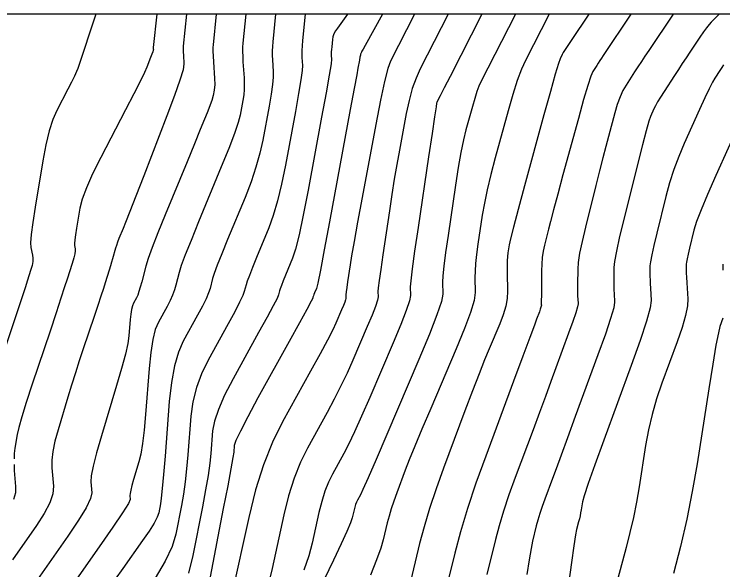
# Model space of a CAD drawing. Extents: x 2082232 to 2083549, y 592624 to 593832.
# Drawn here: x 2083104.06 to 2083139.94, y 593803.85 to 593831.98 of the extents above; entities that cross this region are included whole.
import ezdxf

# ---------------------------------------------------------------- set-up
doc = ezdxf.new("R2010")
doc.units = 0
for name, color, linetype in [('DT_X_Contour_Major', 7, 'Continuous'), ('DT_X_Contour_Minor', 7, 'Continuous'), ('DT_X_TIN_Hull', 7, 'Continuous')]:
    doc.layers.add(name, color=color, linetype=linetype)

msp = doc.modelspace()

# ---------------------------------------------------------------- linework, layer by layer
at = {"layer": 'DT_X_Contour_Major'}
for points in [[(2083108.203, 593831.978), (2083107.283, 593829.233), (2083107.219, 593829.07), (2083107.115, 593828.84), (2083106.968, 593828.542), (2083106.781, 593828.176), (2083106.227, 593827.109), (2083106.026, 593826.649), (2083105.841, 593826.07), (2083105.672, 593825.372), (2083105.518, 593824.555), (2083105.127, 593822.215), (2083105.002, 593821.43), (2083104.923, 593820.827), (2083104.888, 593820.407), (2083104.898, 593820.169), (2083104.984, 593819.78), (2083105.004, 593819.625), (2083104.999, 593819.452), (2083104.968, 593819.26), (2083104.911, 593819.049), (2083104.727, 593818.463), (2083104.636, 593818.179), (2083104.5, 593817.765), (2083104.32, 593817.222), (2083104.095, 593816.549), (2083103.437, 593814.584)], [(2083117.298, 593831.978), (2083117.155, 593830.576), (2083117.136, 593830.347), (2083117.127, 593830.12), (2083117.128, 593829.894), (2083117.138, 593829.669), (2083117.178, 593829.072), (2083117.177, 593828.795), (2083117.141, 593828.412), (2083117.072, 593827.923), (2083116.969, 593827.329), (2083116.65, 593825.604), (2083116.504, 593824.937), (2083116.305, 593824.232), (2083116.053, 593823.489), (2083115.749, 593822.706), (2083114.867, 593820.569), (2083114.571, 593819.845), (2083114.347, 593819.274), (2083114.193, 593818.858), (2083114.11, 593818.595), (2083113.984, 593818.1), (2083113.909, 593817.876), (2083113.777, 593817.575), (2083113.59, 593817.197), (2083113.346, 593816.743), (2083112.622, 593815.429), (2083112.374, 593814.868), (2083112.174, 593814.172), (2083112.021, 593813.34), (2083111.916, 593812.372), (2083111.7, 593809.612), (2083111.625, 593808.684), (2083111.562, 593807.972), (2083111.51, 593807.476), (2083111.471, 593807.195), (2083111.381, 593806.733), (2083111.305, 593806.515), (2083111.144, 593806.209), (2083110.898, 593805.814), (2083110.567, 593805.331), (2083109.571, 593803.925), (2083109.182, 593803.375)], [(2083126.041, 593831.978), (2083124.623, 593829.215), (2083124.41, 593828.745), (2083124.221, 593828.21), (2083124.056, 593827.611), (2083123.914, 593826.946), (2083123.567, 593825.088), (2083123.437, 593824.374), (2083123.309, 593823.626), (2083123.183, 593822.844), (2083123.058, 593822.027), (2083122.727, 593819.805), (2083122.619, 593819.062), (2083122.542, 593818.503), (2083122.496, 593818.127), (2083122.482, 593817.934), (2083122.488, 593817.663), (2083122.455, 593817.494), (2083122.353, 593817.189), (2083122.182, 593816.749), (2083121.941, 593816.174), (2083121.208, 593814.46), (2083120.921, 593813.813), (2083120.608, 593813.158), (2083120.271, 593812.494), (2083119.91, 593811.822), (2083118.912, 593810.018), (2083118.557, 593809.299), (2083118.239, 593808.495), (2083117.959, 593807.604), (2083117.716, 593806.629), (2083117.117, 593803.912), (2083116.889, 593802.956)], [(2083135.289, 593831.978), (2083133.889, 593829.891), (2083133.799, 593829.757), (2083133.714, 593829.629), (2083133.633, 593829.506), (2083133.557, 593829.388), (2083133.358, 593829.082), (2083133.257, 593828.847), (2083133.101, 593828.373), (2083132.891, 593827.659), (2083132.626, 593826.705), (2083131.849, 593823.842), (2083131.584, 593822.865), (2083131.374, 593822.082), (2083131.218, 593821.491), (2083131.116, 593821.093), (2083130.917, 593820.29), (2083130.851, 593819.983), (2083130.803, 593819.662), (2083130.773, 593819.328), (2083130.762, 593818.981), (2083130.755, 593818.039), (2083130.753, 593817.727), (2083130.752, 593817.499), (2083130.752, 593817.355), (2083130.752, 593817.293), (2083130.755, 593817.241), (2083130.75, 593817.206), (2083130.731, 593817.141), (2083130.699, 593817.045), (2083130.653, 593816.918), (2083130.514, 593816.539), (2083130.403, 593816.237), (2083130.171, 593815.614), (2083129.82, 593814.672), (2083129.349, 593813.408), (2083127.935, 593809.613), (2083127.439, 593808.238), (2083127.013, 593806.958), (2083126.655, 593805.775), (2083126.367, 593804.688), (2083125.689, 593801.917)], [(2083139.943, 593819.327), (2083139.936, 593819.235), (2083139.936, 593819.163), (2083139.942, 593819.014)], [(2083139.95, 593816.59), (2083139.795, 593816.166), (2083139.716, 593815.85), (2083139.595, 593815.218), (2083139.434, 593814.271), (2083139.231, 593813.009), (2083138.635, 593809.224), (2083138.393, 593807.812), (2083138.115, 593806.417), (2083137.8, 593805.038), (2083137.449, 593803.675)]]:
    msp.add_lwpolyline(points, dxfattribs=at)
at = {"layer": 'DT_X_Contour_Minor'}
for points in [[(2083112.783, 593831.978), (2083112.618, 593830.364), (2083112.613, 593830.288), (2083112.614, 593830.186), (2083112.618, 593830.058), (2083112.627, 593829.904), (2083112.658, 593829.457), (2083112.612, 593829.168), (2083112.454, 593828.635), (2083112.182, 593827.859), (2083111.797, 593826.839), (2083110.619, 593823.795), (2083110.223, 593822.772), (2083109.917, 593821.987), (2083109.702, 593821.439), (2083109.578, 593821.129), (2083109.367, 593820.619), (2083109.295, 593820.438), (2083109.235, 593820.277), (2083109.187, 593820.136), (2083109.153, 593820.015), (2083109.077, 593819.719), (2083109.043, 593819.591), (2083108.997, 593819.432), (2083108.94, 593819.24), (2083108.87, 593819.017), (2083108.669, 593818.377), (2083108.578, 593818.091), (2083108.454, 593817.711), (2083108.298, 593817.239), (2083108.109, 593816.674), (2083107.562, 593815.042), (2083107.359, 593814.43), (2083107.162, 593813.817), (2083106.969, 593813.202), (2083106.781, 593812.587), (2083106.287, 593810.946), (2083106.128, 593810.364), (2083106.023, 593809.848), (2083105.972, 593809.4), (2083105.973, 593809.019), (2083106.049, 593808.092), (2083106.017, 593807.706), (2083105.863, 593807.245), (2083105.588, 593806.709), (2083105.192, 593806.096), (2083103.974, 593804.362)], [(2083111.278, 593831.978), (2083111.105, 593830.293), (2083111.105, 593830.285), (2083111.105, 593830.274), (2083111.105, 593830.26), (2083111.106, 593830.244), (2083111.11, 593830.196), (2083111.102, 593830.157), (2083111.076, 593830.077), (2083111.032, 593829.955), (2083110.97, 593829.792), (2083110.78, 593829.301), (2083110.659, 593829.027), (2083110.439, 593828.575), (2083110.119, 593827.942), (2083109.701, 593827.131), (2083108.451, 593824.728), (2083108.034, 593823.892), (2083107.717, 593823.186), (2083107.502, 593822.611), (2083107.387, 593822.165), (2083107.218, 593821.151), (2083107.164, 593820.81), (2083107.13, 593820.549), (2083107.115, 593820.367), (2083107.119, 593820.264), (2083107.156, 593820.095), (2083107.157, 593820.002), (2083107.13, 593819.85), (2083107.076, 593819.638), (2083106.995, 593819.366), (2083106.743, 593818.563), (2083106.618, 593818.173), (2083106.432, 593817.606), (2083106.185, 593816.861), (2083105.877, 593815.939), (2083104.974, 593813.245), (2083104.672, 593812.328), (2083104.445, 593811.599), (2083104.292, 593811.057), (2083104.213, 593810.702), (2083104.103, 593810.007), (2083104.069, 593809.741), (2083104.053, 593809.464)], [(2083114.288, 593831.978), (2083114.13, 593830.434), (2083114.122, 593830.292), (2083114.123, 593830.099), (2083114.131, 593829.857), (2083114.149, 593829.564), (2083114.206, 593828.719), (2083114.213, 593828.412), (2083114.193, 593828.126), (2083114.144, 593827.861), (2083114.067, 593827.616), (2083113.826, 593826.991), (2083113.694, 593826.66), (2083113.482, 593826.136), (2083113.188, 593825.42), (2083112.813, 593824.51), (2083111.705, 593821.826), (2083111.332, 593820.909), (2083111.045, 593820.169), (2083110.842, 593819.606), (2083110.724, 593819.221), (2083110.522, 593818.431), (2083110.449, 593818.159), (2083110.38, 593817.934), (2083110.315, 593817.757), (2083110.255, 593817.627), (2083110.1, 593817.346), (2083110.046, 593817.215), (2083110, 593817.033), (2083109.964, 593816.801), (2083109.935, 593816.519), (2083109.871, 593815.699), (2083109.814, 593815.31), (2083109.691, 593814.761), (2083109.503, 593814.051), (2083109.249, 593813.179), (2083108.485, 593810.64), (2083108.237, 593809.781), (2083108.064, 593809.107), (2083107.967, 593808.618), (2083107.946, 593808.315), (2083107.992, 593807.753), (2083107.93, 593807.458), (2083107.707, 593806.994), (2083107.324, 593806.362), (2083106.782, 593805.56), (2083105.122, 593803.198)], [(2083115.793, 593831.978), (2083115.642, 593830.505), (2083115.629, 593830.316), (2083115.626, 593830.095), (2083115.632, 593829.843), (2083115.647, 593829.559), (2083115.701, 593828.76), (2083115.713, 593828.463), (2083115.706, 593828.172), (2083115.682, 593827.888), (2083115.64, 593827.609), (2083115.504, 593826.874), (2083115.406, 593826.503), (2083115.213, 593825.941), (2083114.925, 593825.187), (2083114.543, 593824.243), (2083113.398, 593821.47), (2083113.015, 593820.53), (2083112.724, 593819.789), (2083112.524, 593819.249), (2083112.417, 593818.908), (2083112.253, 593818.265), (2083112.179, 593818.017), (2083112.079, 593817.754), (2083111.953, 593817.477), (2083111.801, 593817.185), (2083111.361, 593816.387), (2083111.208, 593816.016), (2083111.079, 593815.503), (2083110.975, 593814.846), (2083110.894, 593814.045), (2083110.712, 593811.721), (2083110.64, 593810.917), (2083110.56, 593810.247), (2083110.471, 593809.712), (2083110.375, 593809.312), (2083110.108, 593808.424), (2083110.021, 593808.123), (2083109.961, 593807.887), (2083109.927, 593807.717), (2083109.919, 593807.61), (2083109.936, 593807.414), (2083109.842, 593807.209), (2083109.551, 593806.743), (2083109.061, 593806.014), (2083108.372, 593805.024), (2083106.271, 593802.034)], [(2083118.803, 593831.978), (2083118.667, 593830.646), (2083118.643, 593830.379), (2083118.628, 593830.145), (2083118.624, 593829.946), (2083118.629, 593829.78), (2083118.656, 593829.384), (2083118.641, 593829.126), (2083118.576, 593828.652), (2083118.462, 593827.959), (2083118.299, 593827.049), (2083117.796, 593824.333), (2083117.602, 593823.371), (2083117.397, 593822.523), (2083117.181, 593821.79), (2083116.955, 593821.17), (2083116.335, 593819.669), (2083116.127, 593819.16), (2083115.97, 593818.759), (2083115.862, 593818.466), (2083115.804, 593818.282), (2083115.715, 593817.934), (2083115.639, 593817.734), (2083115.476, 593817.395), (2083115.227, 593816.917), (2083114.892, 593816.301), (2083113.883, 593814.47), (2083113.545, 593813.778), (2083113.287, 593813.074), (2083113.109, 593812.359), (2083113.012, 593811.631), (2083112.858, 593809.676), (2083112.795, 593808.966), (2083112.719, 593808.303), (2083112.631, 593807.685), (2083112.531, 593807.114), (2083112.248, 593805.653), (2083112.06, 593805.04), (2083111.71, 593804.297), (2083111.198, 593803.424)], [(2083120.934, 593831.978), (2083120.424, 593831.277), (2083120.327, 593831.128), (2083120.253, 593830.981), (2083120.203, 593830.837), (2083120.177, 593830.695), (2083120.138, 593830.319), (2083120.126, 593830.186), (2083120.119, 593830.071), (2083120.117, 593829.972), (2083120.119, 593829.891), (2083120.133, 593829.696), (2083120.105, 593829.458), (2083120.011, 593828.891), (2083119.853, 593827.995), (2083119.628, 593826.769), (2083118.942, 593823.062), (2083118.701, 593821.805), (2083118.49, 593820.815), (2083118.31, 593820.091), (2083118.16, 593819.633), (2083117.803, 593818.768), (2083117.684, 593818.475), (2083117.593, 593818.244), (2083117.531, 593818.075), (2083117.497, 593817.969), (2083117.446, 593817.769), (2083117.369, 593817.593), (2083117.175, 593817.216), (2083116.864, 593816.638), (2083116.438, 593815.858), (2083115.144, 593813.512), (2083114.716, 593812.688), (2083114.4, 593811.976), (2083114.197, 593811.377), (2083114.107, 593810.89), (2083114.017, 593809.741), (2083113.965, 593809.249), (2083113.876, 593808.633), (2083113.752, 593807.895), (2083113.591, 593807.034), (2083113.114, 593804.573), (2083112.896, 593803.679)], [(2083122.703, 593831.978), (2083121.831, 593830.392), (2083121.732, 593830.21), (2083121.67, 593830.098), (2083121.647, 593830.055), (2083121.611, 593829.985), (2083121.604, 593829.959), (2083121.591, 593829.896), (2083121.571, 593829.795), (2083121.545, 593829.658), (2083121.467, 593829.242), (2083121.405, 593828.906), (2083121.276, 593828.209), (2083121.08, 593827.15), (2083120.028, 593821.467), (2083119.765, 593820.057), (2083119.567, 593819.025), (2083119.434, 593818.371), (2083119.366, 593818.096), (2083119.271, 593817.867), (2083119.24, 593817.79), (2083119.216, 593817.729), (2083119.199, 593817.684), (2083119.19, 593817.656), (2083119.177, 593817.603), (2083119.098, 593817.451), (2083118.873, 593817.036), (2083118.502, 593816.358), (2083117.983, 593815.416), (2083116.405, 593812.553), (2083115.886, 593811.598), (2083115.513, 593810.879), (2083115.284, 593810.396), (2083115.202, 593810.149), (2083115.175, 593809.806), (2083115.134, 593809.531), (2083115.034, 593808.964), (2083114.873, 593808.105), (2083114.651, 593806.953), (2083113.98, 593803.493)], [(2083124.338, 593831.978), (2083123.117, 593829.6), (2083122.985, 593829.232), (2083122.817, 593828.575), (2083122.613, 593827.628), (2083122.373, 593826.392), (2083121.684, 593822.707), (2083121.453, 593821.458), (2083121.273, 593820.472), (2083121.146, 593819.751), (2083121.071, 593819.293), (2083120.942, 593818.426), (2083120.9, 593818.136), (2083120.87, 593817.918), (2083120.852, 593817.771), (2083120.847, 593817.696), (2083120.849, 593817.59), (2083120.836, 593817.524), (2083120.796, 593817.405), (2083120.729, 593817.233), (2083120.636, 593817.009), (2083120.349, 593816.34), (2083120.189, 593816), (2083119.922, 593815.482), (2083119.548, 593814.785), (2083119.068, 593813.909), (2083117.645, 593811.337), (2083117.139, 593810.311), (2083116.685, 593809.163), (2083116.285, 593807.894), (2083115.939, 593806.502), (2083115.085, 593802.628)], [(2083127.745, 593831.978), (2083126.129, 593828.83), (2083125.836, 593828.257), (2083125.626, 593827.845), (2083125.499, 593827.593), (2083125.455, 593827.501), (2083125.449, 593827.469), (2083125.422, 593827.291), (2083125.346, 593826.78), (2083125.22, 593825.937), (2083125.045, 593824.761), (2083124.512, 593821.183), (2083124.337, 593819.989), (2083124.213, 593819.089), (2083124.14, 593818.483), (2083124.118, 593818.172), (2083124.126, 593817.736), (2083124.074, 593817.463), (2083123.91, 593816.973), (2083123.634, 593816.265), (2083123.247, 593815.339), (2083122.066, 593812.58), (2083121.652, 593811.627), (2083121.295, 593810.835), (2083120.995, 593810.204), (2083120.752, 593809.735), (2083120.18, 593808.7), (2083119.976, 593808.288), (2083119.793, 593807.826), (2083119.632, 593807.315), (2083119.493, 593806.755), (2083119.15, 593805.197), (2083118.978, 593804.564), (2083118.722, 593803.834)], [(2083129.448, 593831.978), (2083127.694, 593828.56), (2083127.596, 593828.342), (2083127.491, 593828.06), (2083127.379, 593827.713), (2083127.261, 593827.303), (2083126.937, 593826.121), (2083126.813, 593825.614), (2083126.684, 593824.979), (2083126.55, 593824.215), (2083126.41, 593823.323), (2083126.03, 593820.774), (2083125.906, 593819.909), (2083125.819, 593819.227), (2083125.768, 593818.728), (2083125.754, 593818.411), (2083125.765, 593817.809), (2083125.693, 593817.433), (2083125.466, 593816.757), (2083125.086, 593815.781), (2083124.553, 593814.504), (2083122.925, 593810.701), (2083122.384, 593809.44), (2083121.982, 593808.511), (2083121.718, 593807.914), (2083121.594, 593807.648), (2083121.447, 593807.382), (2083121.394, 593807.276), (2083121.347, 593807.157), (2083121.306, 593807.026), (2083121.27, 593806.882), (2083121.182, 593806.481), (2083121.097, 593806.235), (2083120.91, 593805.797), (2083120.621, 593805.167), (2083120.229, 593804.345), (2083119.047, 593801.898)], [(2083131.152, 593831.978), (2083129.946, 593829.628), (2083129.747, 593829.189), (2083129.535, 593828.619), (2083129.31, 593827.92), (2083129.072, 593827.091), (2083128.419, 593824.708), (2083128.194, 593823.856), (2083128.01, 593823.09), (2083127.867, 593822.408), (2083127.764, 593821.811), (2083127.544, 593820.333), (2083127.472, 593819.812), (2083127.423, 593819.358), (2083127.395, 593818.97), (2083127.389, 593818.649), (2083127.404, 593817.882), (2083127.348, 593817.488), (2083127.17, 593816.884), (2083126.869, 593816.068), (2083126.445, 593815.041), (2083125.153, 593812.02), (2083124.708, 593810.975), (2083124.345, 593810.106), (2083124.063, 593809.412), (2083123.863, 593808.894), (2083123.435, 593807.747), (2083123.285, 593807.33), (2083123.155, 593806.938), (2083123.045, 593806.573), (2083122.955, 593806.234), (2083122.743, 593805.365), (2083122.618, 593804.949), (2083122.405, 593804.354), (2083122.102, 593803.578)], [(2083133.154, 593831.978), (2083132.265, 593830.652), (2083132.093, 593830.394), (2083131.959, 593830.188), (2083131.863, 593830.033), (2083131.804, 593829.929), (2083131.698, 593829.723), (2083131.618, 593829.487), (2083131.455, 593828.935), (2083131.21, 593828.065), (2083130.882, 593826.879), (2083129.9, 593823.294), (2083129.575, 593822.098), (2083129.336, 593821.201), (2083129.184, 593820.601), (2083129.118, 593820.299), (2083129.058, 593819.892), (2083129.038, 593819.715), (2083129.027, 593819.488), (2083129.022, 593819.212), (2083129.025, 593818.887), (2083129.043, 593817.954), (2083129.023, 593817.589), (2083128.951, 593817.192), (2083128.826, 593816.763), (2083128.648, 593816.303), (2083128.105, 593815.034), (2083127.876, 593814.481), (2083127.597, 593813.776), (2083127.267, 593812.917), (2083126.887, 593811.905), (2083125.806, 593809.003), (2083125.426, 593807.948), (2083125.096, 593806.958), (2083124.818, 593806.035), (2083124.591, 593805.177), (2083124.054, 593802.979)], [(2083137.424, 593831.978), (2083136.196, 593830.147), (2083136.001, 593829.856), (2083135.816, 593829.577), (2083135.64, 593829.309), (2083135.474, 593829.054), (2083135.042, 593828.387), (2083134.884, 593828.111), (2083134.737, 593827.786), (2083134.6, 593827.41), (2083134.472, 593826.983), (2083134.145, 593825.779), (2083134.013, 593825.286), (2083133.863, 593824.708), (2083133.695, 593824.047), (2083133.509, 593823.302), (2083132.988, 593821.204), (2083132.816, 593820.48), (2083132.693, 593819.882), (2083132.619, 593819.411), (2083132.593, 593819.065), (2083132.587, 593818.313), (2083132.586, 593818.054), (2083132.587, 593817.844), (2083132.589, 593817.681), (2083132.594, 593817.566), (2083132.609, 593817.324), (2083132.583, 593817.163), (2083132.496, 593816.859), (2083132.347, 593816.414), (2083132.136, 593815.827), (2083131.492, 593814.072), (2083131.239, 593813.383), (2083130.961, 593812.632), (2083130.659, 593811.818), (2083130.333, 593810.941), (2083129.431, 593808.521), (2083129.115, 593807.644), (2083128.843, 593806.829), (2083128.615, 593806.074), (2083128.431, 593805.381), (2083127.999, 593803.614)], [(2083139.761, 593831.978), (2083139.344, 593831.568), (2083139.242, 593831.455), (2083139.115, 593831.293), (2083138.962, 593831.082), (2083138.783, 593830.821), (2083138.273, 593830.06), (2083138.08, 593829.772), (2083137.887, 593829.48), (2083137.691, 593829.182), (2083137.495, 593828.88), (2083136.968, 593828.067), (2083136.787, 593827.783), (2083136.64, 593827.54), (2083136.527, 593827.338), (2083136.447, 593827.179), (2083136.28, 593826.807), (2083136.193, 593826.555), (2083136.056, 593826.077), (2083135.871, 593825.372), (2083135.636, 593824.442), (2083134.945, 593821.659), (2083134.718, 593820.719), (2083134.555, 593819.988), (2083134.457, 593819.465), (2083134.423, 593819.149), (2083134.419, 593818.586), (2083134.419, 593818.381), (2083134.422, 593818.188), (2083134.427, 593818.008), (2083134.436, 593817.84), (2083134.462, 593817.408), (2083134.416, 593817.12), (2083134.261, 593816.578), (2083133.995, 593815.784), (2083133.619, 593814.736), (2083132.47, 593811.606), (2083132.075, 593810.53), (2083131.75, 593809.649), (2083131.498, 593808.964), (2083131.316, 593808.474), (2083130.927, 593807.43), (2083130.79, 593807.051), (2083130.673, 593806.699), (2083130.574, 593806.373), (2083130.495, 593806.074), (2083130.308, 593805.311), (2083130.23, 593804.932), (2083130.136, 593804.366), (2083130.026, 593803.613)], [(2083139.98, 593829.421), (2083139.886, 593829.278), (2083139.792, 593829.133), (2083139.539, 593828.742), (2083139.419, 593828.533), (2083139.251, 593828.199), (2083139.033, 593827.739), (2083138.765, 593827.154), (2083137.987, 593825.427), (2083137.71, 593824.773), (2083137.463, 593824.109), (2083137.246, 593823.433), (2083137.059, 593822.746), (2083136.6, 593820.899), (2083136.45, 593820.275), (2083136.342, 593819.79), (2083136.276, 593819.443), (2083136.254, 593819.233), (2083136.251, 593818.859), (2083136.252, 593818.707), (2083136.257, 593818.532), (2083136.265, 593818.334), (2083136.277, 593818.113), (2083136.315, 593817.491), (2083136.262, 593817.111), (2083136.076, 593816.434), (2083135.757, 593815.463), (2083135.304, 593814.196), (2083133.919, 593810.423), (2083133.461, 593809.166), (2083133.128, 593808.224), (2083132.918, 593807.598), (2083132.832, 593807.288), (2083132.768, 593806.882), (2083132.742, 593806.73), (2083132.712, 593806.581), (2083132.679, 593806.433), (2083132.641, 593806.286), (2083132.535, 593805.899), (2083132.48, 593805.617), (2083132.395, 593805.061), (2083132.279, 593804.231), (2083132.133, 593803.129)], [(2083140.833, 593826.573), (2083139.586, 593823.808), (2083139.167, 593822.858), (2083138.843, 593822.082), (2083138.615, 593821.479), (2083138.482, 593821.051), (2083138.256, 593820.139), (2083138.181, 593819.831), (2083138.128, 593819.592), (2083138.096, 593819.42), (2083138.085, 593819.317), (2083138.083, 593819.133), (2083138.085, 593819.034), (2083138.092, 593818.877), (2083138.103, 593818.661), (2083138.119, 593818.386), (2083138.168, 593817.575), (2083138.148, 593817.21), (2083138.051, 593816.725), (2083137.878, 593816.119), (2083137.627, 593815.393), (2083136.857, 593813.294), (2083136.588, 593812.508), (2083136.361, 593811.721), (2083136.176, 593810.935), (2083136.031, 593810.149), (2083135.701, 593808.053), (2083135.567, 593807.271), (2083135.413, 593806.499), (2083135.239, 593805.735), (2083135.045, 593804.981), (2083134.5, 593802.981)], [(2083104.053, 593809.177), (2083104.069, 593808.879), (2083104.135, 593808.069), (2083104.121, 593807.751), (2083104.027, 593807.406)]]:
    msp.add_lwpolyline(points, dxfattribs=at)
at = {"layer": 'DT_X_TIN_Hull'}
msp.add_lwpolyline([(2083141.848, 593831.978), (2083138.37, 593831.978), (2083131.676, 593831.978), (2083128.028, 593831.978), (2083124.129, 593831.978), (2083121.531, 593831.978), (2083118.821, 593831.978), (2083110.831, 593831.978), (2083107.061, 593831.978), (2083094.588, 593831.978), (2083076.94, 593831.978), (2083075.049, 593831.978), (2083066.455, 593831.978), (2083066.443, 593831.978), (2083066.181, 593831.978), (2083058.333, 593831.978), (2083057.777, 593831.978)], dxfattribs=at)

doc.saveas('drawing.dxf')
